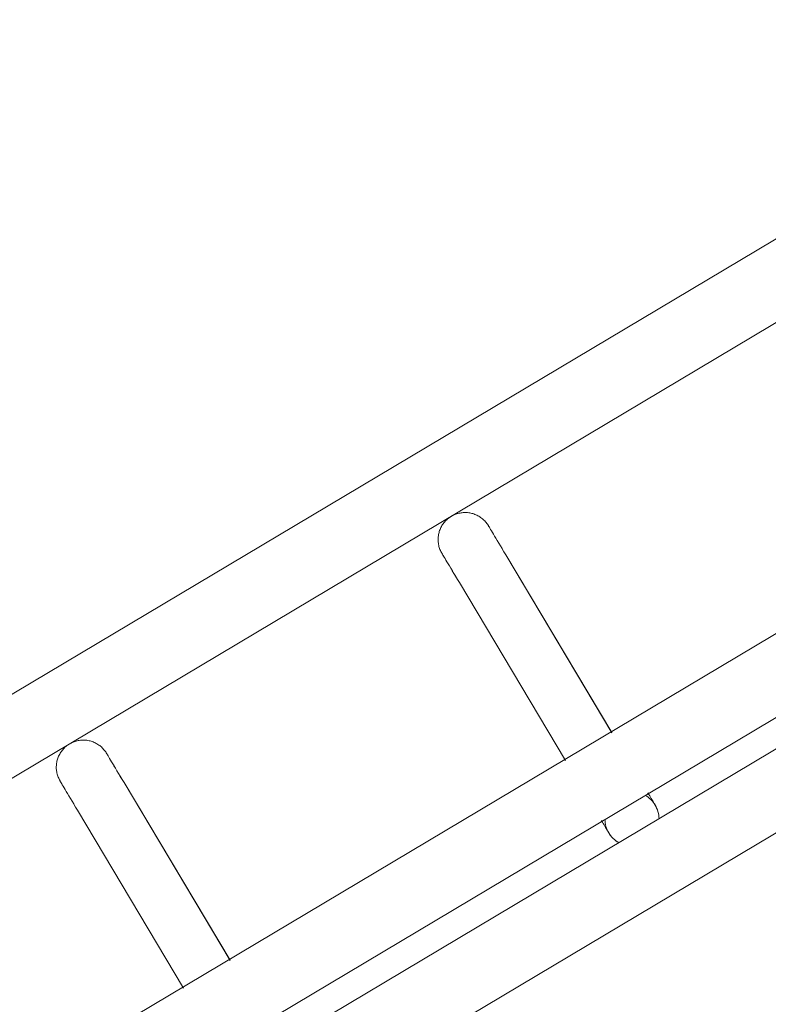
# Model space of a CAD drawing. Header units: metres. Extents: x 127444 to 127966, y 464485 to 464708.
# Tile 335 of 425: x 127925.9332 to 127926.0163, y 464651.1634 to 464651.2727. Entities that reach past the tile are written whole.
import ezdxf

# ---------------------------------------------------------------- set-up
doc = ezdxf.new("R2010")
doc.units = ezdxf.units.M
for name, color, linetype, lineweight in [('A-FLOR-HRAL', 11, 'Continuous', 9), ('B-WE-VH-VERHARDING_BETONSTRAATSTEEN-A-200', 8, 'Continuous', 9), ('S-BEAM', 12, 'Continuous', 9)]:
    doc.layers.add(name, color=color, linetype=linetype, lineweight=lineweight)

# ---------------------------------------------------------------- blocks, each defined once
blk = doc.blocks.new('34_22_B_BNP_Hekwerk_Integra_Schuin - Integra_Schuin_1000-4876941--2_00_00')
at = {"layer": 'A-FLOR-HRAL'}
for p, q in [((2736.98, 47.13), (-1956.09, 47.13)), ((-1956.09, 39.13), (2736.98, 39.13)), ((2736.97, 9.5), (-1956.09, 9.5)), ((-1956.09, 1.5), (2736.97, 1.5)), ((2736.97, -1.5), (-1956.09, -1.5)), ((-1956.09, -9.5), (2736.97, -9.5))]:
    blk.add_line(p, q, dxfattribs=at)
at = {"layer": 'S-BEAM'}
for p, q in [((2012.96, 32.34), (2012.96, 9.36)), ((2012.96, 32.34), (2012.96, 9.36)), ((2012.96, 32.34), (2012.96, 9.36)), ((2012.96, 32.34), (2012.96, 9.37)), ((2018.96, 9.36), (2018.96, 32.34)), ((2018.96, 9.36), (2018.96, 32.34)), ((2018.96, 9.36), (2018.96, 32.34)), ((2018.96, 9.37), (2018.96, 32.34)), ((2062.29, 32.34), (2062.29, 9.36)), ((2062.29, 32.34), (2062.29, 9.36)), ((2062.29, 32.34), (2062.29, 9.36)), ((2062.29, 32.34), (2062.29, 9.37)), ((2068.29, 9.36), (2068.29, 32.34)), ((2068.29, 9.36), (2068.29, 32.34)), ((2068.29, 9.36), (2068.29, 32.34)), ((2068.29, 9.37), (2068.29, 32.34))]:
    blk.add_line(p, q, dxfattribs=at)
at = {"layer": 'S-BEAM', "flags": 128}
for points in [[(2012.96, 36.13), (2012.97, 36.25), (2012.97, 36.36), (2012.99, 36.48), (2013, 36.6), (2013.02, 36.72), (2013.05, 36.84), (2013.08, 36.95), (2013.12, 37.07), (2013.16, 37.18), (2013.2, 37.29), (2013.25, 37.4), (2013.3, 37.51), (2013.36, 37.62), (2013.42, 37.72), (2013.49, 37.82), (2013.56, 37.92), (2013.63, 38.01), (2013.71, 38.1), (2013.79, 38.19), (2013.87, 38.28), (2013.96, 38.36), (2014.05, 38.44), (2014.15, 38.51), (2014.24, 38.58), (2014.34, 38.65), (2014.45, 38.71), (2014.55, 38.77), (2014.66, 38.83), (2014.77, 38.88), (2014.88, 38.92), (2014.99, 38.96), (2015.1, 39), (2015.22, 39.03), (2015.34, 39.06), (2015.45, 39.08), (2015.57, 39.1), (2015.69, 39.11), (2015.81, 39.12), (2015.93, 39.12), (2016.05, 39.12), (2016.17, 39.12), (2016.29, 39.11), (2016.41, 39.09), (2016.53, 39.07), (2016.65, 39.05), (2016.76, 39.02), (2016.88, 38.98), (2016.99, 38.94), (2017.1, 38.9), (2017.21, 38.85), (2017.32, 38.8), (2017.43, 38.74), (2017.53, 38.68), (2017.63, 38.62), (2017.73, 38.55), (2017.83, 38.48), (2017.92, 38.4), (2018.01, 38.32), (2018.09, 38.24), (2018.18, 38.15), (2018.26, 38.06), (2018.33, 37.97), (2018.4, 37.87), (2018.47, 37.77), (2018.53, 37.67), (2018.59, 37.57), (2018.65, 37.46), (2018.7, 37.35), (2018.75, 37.24), (2018.79, 37.13), (2018.83, 37.02), (2018.86, 36.9), (2018.89, 36.78), (2018.91, 36.67), (2018.93, 36.55), (2018.95, 36.43), (2018.96, 36.31), (2018.96, 36.19), (2018.96, 36.13)], [(2013, 36.6), (2013.02, 36.72), (2013.05, 36.84), (2013.08, 36.95), (2013.12, 37.07), (2013.16, 37.18), (2013.2, 37.29), (2013.25, 37.4), (2013.3, 37.51), (2013.36, 37.62), (2013.42, 37.72), (2013.49, 37.82), (2013.56, 37.92), (2013.63, 38.01), (2013.71, 38.1), (2013.79, 38.19), (2013.87, 38.28), (2013.96, 38.36), (2014.05, 38.44), (2014.15, 38.51), (2014.24, 38.58), (2014.34, 38.65), (2014.45, 38.71), (2014.55, 38.77), (2014.66, 38.83), (2014.77, 38.88), (2014.88, 38.92), (2014.99, 38.96), (2015.1, 39), (2015.22, 39.03), (2015.34, 39.06), (2015.45, 39.08), (2015.57, 39.1), (2015.69, 39.11), (2015.81, 39.12), (2015.93, 39.12), (2016.05, 39.12), (2016.17, 39.12), (2016.29, 39.11), (2016.41, 39.09), (2016.53, 39.07), (2016.65, 39.05), (2016.76, 39.02), (2016.88, 38.98), (2016.99, 38.94), (2017.1, 38.9), (2017.21, 38.85), (2017.32, 38.8), (2017.43, 38.74), (2017.53, 38.68), (2017.63, 38.62), (2017.73, 38.55), (2017.83, 38.48), (2017.92, 38.4), (2018.01, 38.32), (2018.09, 38.24), (2018.18, 38.15), (2018.26, 38.06), (2018.33, 37.97), (2018.4, 37.87), (2018.47, 37.77), (2018.53, 37.67), (2018.59, 37.57), (2018.65, 37.46), (2018.7, 37.35), (2018.75, 37.24), (2018.79, 37.13), (2018.83, 37.02), (2018.86, 36.9), (2018.89, 36.78), (2018.91, 36.67), (2018.93, 36.55), (2018.95, 36.43), (2018.96, 36.31), (2018.96, 36.19), (2018.96, 36.13)], [(2062.29, 36.13), (2062.29, 36.25), (2062.29, 36.36), (2062.31, 36.48), (2062.32, 36.6), (2062.35, 36.72), (2062.37, 36.84), (2062.4, 36.95), (2062.44, 37.07), (2062.48, 37.18), (2062.52, 37.29), (2062.57, 37.4), (2062.62, 37.51), (2062.68, 37.62), (2062.74, 37.72), (2062.81, 37.82), (2062.88, 37.92), (2062.95, 38.01), (2063.03, 38.1), (2063.11, 38.19), (2063.2, 38.28), (2063.28, 38.36), (2063.37, 38.44), (2063.47, 38.51), (2063.56, 38.58), (2063.66, 38.65), (2063.77, 38.71), (2063.87, 38.77), (2063.98, 38.83), (2064.09, 38.88), (2064.2, 38.92), (2064.31, 38.96), (2064.43, 39), (2064.54, 39.03), (2064.66, 39.06), (2064.78, 39.08), (2064.89, 39.1), (2065.01, 39.11), (2065.13, 39.12), (2065.25, 39.12), (2065.37, 39.12), (2065.49, 39.12), (2065.61, 39.11), (2065.73, 39.09), (2065.85, 39.07), (2065.97, 39.05), (2066.08, 39.02), (2066.2, 38.98), (2066.31, 38.94), (2066.42, 38.9), (2066.53, 38.85), (2066.64, 38.8), (2066.75, 38.74), (2066.85, 38.68), (2066.95, 38.62), (2067.05, 38.55), (2067.15, 38.48), (2067.24, 38.4), (2067.33, 38.32), (2067.41, 38.24), (2067.5, 38.15), (2067.58, 38.06), (2067.65, 37.97), (2067.72, 37.87), (2067.79, 37.77), (2067.86, 37.67), (2067.92, 37.57), (2067.97, 37.46), (2068.02, 37.35), (2068.07, 37.24), (2068.11, 37.13), (2068.15, 37.02), (2068.18, 36.9), (2068.21, 36.78), (2068.24, 36.67), (2068.26, 36.55), (2068.27, 36.43), (2068.28, 36.31), (2068.28, 36.19), (2068.29, 36.13)], [(2062.32, 36.6), (2062.35, 36.72), (2062.37, 36.84), (2062.4, 36.95), (2062.44, 37.07), (2062.48, 37.18), (2062.52, 37.29), (2062.57, 37.4), (2062.62, 37.51), (2062.68, 37.62), (2062.74, 37.72), (2062.81, 37.82), (2062.88, 37.92), (2062.95, 38.01), (2063.03, 38.1), (2063.11, 38.19), (2063.2, 38.28), (2063.28, 38.36), (2063.37, 38.44), (2063.47, 38.51), (2063.56, 38.58), (2063.66, 38.65), (2063.77, 38.71), (2063.87, 38.77), (2063.98, 38.83), (2064.09, 38.88), (2064.2, 38.92), (2064.31, 38.96), (2064.43, 39), (2064.54, 39.03), (2064.66, 39.06), (2064.78, 39.08), (2064.89, 39.1), (2065.01, 39.11), (2065.13, 39.12), (2065.25, 39.12), (2065.37, 39.12), (2065.49, 39.12), (2065.61, 39.11), (2065.73, 39.09), (2065.85, 39.07), (2065.97, 39.05), (2066.08, 39.02), (2066.2, 38.98), (2066.31, 38.94), (2066.42, 38.9), (2066.53, 38.85), (2066.64, 38.8), (2066.75, 38.74), (2066.85, 38.68), (2066.95, 38.62), (2067.05, 38.55), (2067.15, 38.48), (2067.24, 38.4), (2067.33, 38.32), (2067.41, 38.24), (2067.5, 38.15), (2067.58, 38.06), (2067.65, 37.97), (2067.72, 37.87), (2067.79, 37.77), (2067.86, 37.67), (2067.92, 37.57), (2067.97, 37.46), (2068.02, 37.35), (2068.07, 37.24), (2068.11, 37.13), (2068.15, 37.02), (2068.18, 36.9), (2068.21, 36.78), (2068.24, 36.67), (2068.26, 36.55), (2068.27, 36.43), (2068.28, 36.31), (2068.28, 36.19), (2068.29, 36.13)], [(2012.96, 32.34), (2012.96, 32.75), (2012.96, 33.15), (2012.96, 33.52), (2012.96, 33.87), (2012.96, 34.2), (2012.96, 34.5), (2012.96, 34.78), (2012.96, 35.03), (2012.96, 35.26), (2012.96, 35.46), (2012.96, 35.64), (2012.96, 35.78), (2012.96, 35.91), (2012.96, 36), (2012.96, 36.07), (2012.96, 36.11), (2012.96, 36.13)], [(2012.96, 36.13), (2012.96, 36.11), (2012.96, 36.07), (2012.96, 36), (2012.96, 35.91), (2012.96, 35.79), (2012.96, 35.64), (2012.96, 35.46), (2012.96, 35.26), (2012.96, 35.04), (2012.96, 34.78), (2012.96, 34.51), (2012.96, 34.2), (2012.96, 33.88), (2012.96, 33.53), (2012.96, 33.16), (2012.96, 32.76), (2012.96, 32.34), (2012.96, 32.34)], [(2018.96, 32.34), (2018.96, 32.75), (2018.96, 33.15), (2018.96, 33.52), (2018.96, 33.87), (2018.96, 34.2), (2018.96, 34.5), (2018.96, 34.78), (2018.96, 35.03), (2018.96, 35.26), (2018.96, 35.46), (2018.96, 35.64), (2018.96, 35.78), (2018.96, 35.91), (2018.96, 36), (2018.96, 36.07), (2018.96, 36.11), (2018.96, 36.13)], [(2018.96, 36.13), (2018.96, 36.11), (2018.96, 36.07), (2018.96, 36), (2018.96, 35.91), (2018.96, 35.79), (2018.96, 35.64), (2018.96, 35.46), (2018.96, 35.26), (2018.96, 35.04), (2018.96, 34.78), (2018.96, 34.51), (2018.96, 34.2), (2018.96, 33.88), (2018.96, 33.53), (2018.96, 33.16), (2018.96, 32.76), (2018.96, 32.34), (2018.96, 32.34)], [(2018.96, 33.52), (2018.96, 33.87), (2018.96, 34.2), (2018.96, 34.5), (2018.96, 34.78), (2018.96, 35.03), (2018.96, 35.26), (2018.96, 35.46), (2018.96, 35.64), (2018.96, 35.78), (2018.96, 35.91), (2018.96, 36), (2018.96, 36.07), (2018.96, 36.11), (2018.96, 36.13)], [(2018.96, 36.13), (2018.96, 36.11), (2018.96, 36.07), (2018.96, 36), (2018.96, 35.91), (2018.96, 35.79), (2018.96, 35.64), (2018.96, 35.46), (2018.96, 35.26), (2018.96, 35.04), (2018.96, 34.78), (2018.96, 34.51), (2018.96, 34.2), (2018.96, 33.88), (2018.96, 33.53)], [(2062.29, 32.34), (2062.29, 32.75), (2062.29, 33.15), (2062.29, 33.52), (2062.29, 33.87), (2062.29, 34.2), (2062.29, 34.5), (2062.29, 34.78), (2062.29, 35.03), (2062.29, 35.26), (2062.29, 35.46), (2062.29, 35.64), (2062.29, 35.78), (2062.29, 35.91), (2062.29, 36), (2062.29, 36.07), (2062.29, 36.11), (2062.29, 36.13)], [(2062.29, 36.13), (2062.29, 36.11), (2062.29, 36.07), (2062.29, 36), (2062.29, 35.91), (2062.29, 35.79), (2062.29, 35.64), (2062.29, 35.46), (2062.29, 35.26), (2062.29, 35.04), (2062.29, 34.78), (2062.29, 34.51), (2062.29, 34.2), (2062.29, 33.88), (2062.29, 33.53), (2062.29, 33.16), (2062.29, 32.76), (2062.29, 32.34), (2062.29, 32.34)], [(2068.29, 32.34), (2068.29, 32.75), (2068.29, 33.15), (2068.29, 33.52), (2068.29, 33.87), (2068.29, 34.2), (2068.29, 34.5), (2068.29, 34.78), (2068.29, 35.03), (2068.29, 35.26), (2068.29, 35.46), (2068.29, 35.64), (2068.29, 35.78), (2068.29, 35.91), (2068.29, 36), (2068.29, 36.07), (2068.29, 36.11), (2068.29, 36.13)], [(2068.29, 36.13), (2068.29, 36.11), (2068.29, 36.07), (2068.29, 36), (2068.29, 35.91), (2068.29, 35.79), (2068.29, 35.64), (2068.29, 35.46), (2068.29, 35.26), (2068.29, 35.04), (2068.29, 34.78), (2068.29, 34.51), (2068.29, 34.2), (2068.29, 33.88), (2068.29, 33.53), (2068.29, 33.16), (2068.29, 32.76), (2068.29, 32.34), (2068.29, 32.34)], [(2068.29, 33.52), (2068.29, 33.87), (2068.29, 34.2), (2068.29, 34.5), (2068.29, 34.78), (2068.29, 35.03), (2068.29, 35.26), (2068.29, 35.46), (2068.29, 35.64), (2068.29, 35.78), (2068.29, 35.91), (2068.29, 36), (2068.29, 36.07), (2068.29, 36.11), (2068.29, 36.13)], [(2068.29, 36.13), (2068.29, 36.11), (2068.29, 36.07), (2068.29, 36), (2068.29, 35.91), (2068.29, 35.79), (2068.29, 35.64), (2068.29, 35.46), (2068.29, 35.26), (2068.29, 35.04), (2068.29, 34.78), (2068.29, 34.51), (2068.29, 34.2), (2068.29, 33.88), (2068.29, 33.53)], [(2012.96, 32.34), (2012.96, 32.75), (2012.96, 33.15), (2012.96, 33.52), (2012.96, 33.87), (2012.96, 34.2)], [(2012.96, 34.2), (2012.96, 33.88), (2012.96, 33.53), (2012.96, 33.16), (2012.96, 32.76), (2012.96, 32.34), (2012.96, 32.34)], [(2062.29, 32.34), (2062.29, 32.75), (2062.29, 33.15), (2062.29, 33.52), (2062.29, 33.87), (2062.29, 34.2)], [(2062.29, 34.2), (2062.29, 33.88), (2062.29, 33.53), (2062.29, 33.16), (2062.29, 32.76), (2062.29, 32.34), (2062.29, 32.34)], [(2062.29, 1.58), (2062.29, 1.38), (2062.29, 1.19), (2062.29, 1.02), (2062.29, 0.86), (2062.29, 0.71), (2062.29, 0.58), (2062.29, 0.46), (2062.29, 0.35), (2062.29, 0.26), (2062.29, 0.18), (2062.29, 0.12), (2062.29, 0.07), (2062.29, 0.03), (2062.29, 0.01), (2062.29, 0)], [(2062.29, 1.58), (2062.29, 1.38), (2062.29, 1.19), (2062.29, 1.02), (2062.29, 0.86), (2062.29, 0.71), (2062.29, 0.58), (2062.29, 0.46), (2062.29, 0.35), (2062.29, 0.26), (2062.29, 0.18), (2062.29, 0.12), (2062.29, 0.07), (2062.29, 0.03), (2062.29, 0.01), (2062.29, 0)], [(2062.29, 0), (2062.29, 0.01), (2062.29, 0.03), (2062.29, 0.06), (2062.29, 0.11), (2062.29, 0.18), (2062.29, 0.26), (2062.29, 0.35), (2062.29, 0.46), (2062.29, 0.58), (2062.29, 0.71), (2062.29, 0.86), (2062.29, 1.02), (2062.29, 1.19), (2062.29, 1.37), (2062.29, 1.57)], [(2062.29, 0), (2062.29, 0.01), (2062.29, 0.03), (2062.29, 0.06), (2062.29, 0.11), (2062.29, 0.18), (2062.29, 0.26), (2062.29, 0.35), (2062.29, 0.46), (2062.29, 0.58), (2062.29, 0.71), (2062.29, 0.86), (2062.29, 1.02), (2062.29, 1.19), (2062.29, 1.37), (2062.29, 1.57)], [(2068.29, 1.58), (2068.29, 1.38), (2068.29, 1.19), (2068.29, 1.02), (2068.29, 0.86), (2068.29, 0.71), (2068.29, 0.58), (2068.29, 0.46), (2068.29, 0.35), (2068.29, 0.26), (2068.29, 0.18), (2068.29, 0.12), (2068.29, 0.07), (2068.29, 0.03), (2068.29, 0.01), (2068.29, 0)], [(2068.29, 1.58), (2068.29, 1.38), (2068.29, 1.19), (2068.29, 1.02), (2068.29, 0.86), (2068.29, 0.71), (2068.29, 0.58), (2068.29, 0.46), (2068.29, 0.35), (2068.29, 0.26), (2068.29, 0.18), (2068.29, 0.12), (2068.29, 0.07), (2068.29, 0.03), (2068.29, 0.01), (2068.29, 0)], [(2068.29, 0), (2068.29, 0.01), (2068.29, 0.03), (2068.29, 0.06), (2068.29, 0.11), (2068.29, 0.18), (2068.29, 0.26), (2068.29, 0.35), (2068.29, 0.46), (2068.29, 0.58), (2068.29, 0.71), (2068.29, 0.86), (2068.29, 1.02), (2068.29, 1.19), (2068.29, 1.37), (2068.29, 1.57)], [(2068.29, 0), (2068.29, 0.01), (2068.29, 0.03), (2068.29, 0.06), (2068.29, 0.11), (2068.29, 0.18), (2068.29, 0.26), (2068.29, 0.35), (2068.29, 0.46), (2068.29, 0.58), (2068.29, 0.71), (2068.29, 0.86), (2068.29, 1.02), (2068.29, 1.19), (2068.29, 1.37), (2068.29, 1.57)], [(2062.33, -0.54), (2062.32, -0.42), (2062.3, -0.3), (2062.29, -0.18), (2062.29, -0.06), (2062.29, 0)], [(2062.33, -0.54), (2062.32, -0.42), (2062.3, -0.3), (2062.29, -0.18), (2062.29, -0.06), (2062.29, 0)], [(2068.29, 0), (2068.28, -0.12), (2068.28, -0.24), (2068.26, -0.36), (2068.25, -0.48), (2068.23, -0.6)], [(2068.29, 0), (2068.28, -0.12), (2068.28, -0.24), (2068.26, -0.36), (2068.25, -0.48), (2068.23, -0.6)], [(2062.71, -1.55), (2062.65, -1.44), (2062.6, -1.34), (2062.55, -1.23)], [(2062.71, -1.55), (2062.65, -1.44), (2062.6, -1.34), (2062.55, -1.23)]]:
    blk.add_lwpolyline(points, dxfattribs=at)
at = {"layer": 'S-BEAM'}
for start, end in [(150, 180), (0, 30), (165, 180), (180, 210), (180, 195), (330, 0), (0, 15), (345, 0)]:
    blk.add_arc((2065.29, 0), 3, start, end, dxfattribs=at)

msp = doc.modelspace()

# ---------------------------------------------------------------- hatches: boundary and pattern name
at = {"layer": 'B-WE-VH-VERHARDING_BETONSTRAATSTEEN-A-200'}
h = msp.add_hatch(dxfattribs=at)
h.set_pattern_fill('AVH-BSS_KEIFORMAAT_ELLEBOOG-SO', color=256, angle=1, pattern_type=2)
h.set_pattern_definition([(31.81611, (127908.58607, 464613.06392), (0.03386772, 0.14457862), [0.315, -0.105]), (301.81611, (127908.47536, 464613.24236), (0.03386772, 0.14457862), [0.315, -0.105])])
h.paths.add_polyline_path([(127940.57923, 464651.66311), (127937.65926, 464649.92134), (127938.01786, 464649.32017), (127940.93783, 464651.06194)], flags=16)
h.paths.add_polyline_path([(127944.2228, 464653.02142), (127943.8642, 464653.62259), (127940.94423, 464651.88083), (127941.30283, 464651.27966)], flags=16)
edge = h.paths.add_edge_path(flags=16)
edge.add_arc((127917.88105, 464700.47107), 0.4, 30.8149, 210.8149)
edge.add_line((127917.53752, 464700.26616), (127921.37951, 464693.82496))
edge.add_arc((127921.72304, 464694.02987), 0.4, 210.8149, 390.8149)
edge.add_line((127922.06657, 464694.23477), (127918.22458, 464700.67597))
edge = h.paths.add_edge_path()
edge.add_line((127929.24995, 464697.53579), (127928.80329, 464697.26935))
edge.add_line((127928.80329, 464697.26935), (127928.62665, 464697.56548))
edge.add_line((127928.62665, 464697.56548), (127924.41416, 464695.05272))
edge.add_line((127924.41416, 464695.05272), (127919.91876, 464702.589))
edge.add_arc((127922.49521, 464704.12585), 3, 146.6578, 210.81611, ccw=False)
edge.add_line((127919.989, 464705.77476), (127913.63025, 464701.98178))
edge.add_arc((127913.33915, 464701.57526), 0.5, 30.8162, 54.3942, ccw=False)
edge.add_line((127913.76856, 464701.8314), (127919.60859, 464692.04091))
edge.add_arc((127919.17411, 464691.7839), 0.50481, -52.9525, 30.6058, ccw=False)
edge.add_line((127919.47824, 464691.381), (127915.65218, 464689.09885))
edge.add_line((127915.65218, 464689.09885), (127916.2004, 464688.17979))
edge.add_line((127916.2004, 464688.17979), (127915.59923, 464687.82119))
edge.add_line((127915.59923, 464687.82119), (127915.05101, 464688.74026))
edge.add_line((127915.05101, 464688.74026), (127913.20424, 464687.63872))
edge.add_line((127913.20424, 464687.63872), (127914.89256, 464684.76207))
edge.add_line((127914.89256, 464684.76207), (127915.59184, 464684.79392))
edge.add_line((127915.59184, 464684.79392), (127915.63332, 464683.88302))
edge.add_line((127915.63332, 464683.88302), (127917.341, 464684.90122))
edge.add_line((127917.341, 464684.90122), (127916.77749, 464685.84591))
edge.add_line((127916.77749, 464685.84591), (127917.37866, 464686.20451))
edge.add_line((127917.37866, 464686.20451), (127918.50568, 464684.31512))
edge.add_line((127918.50568, 464684.31512), (127917.90451, 464683.95652))
edge.add_line((127917.90451, 464683.95652), (127919.08277, 464681.98124))
edge.add_line((127919.08277, 464681.98124), (127919.68394, 464682.33984))
edge.add_line((127919.68394, 464682.33984), (127921.4257, 464679.41987))
edge.add_line((127921.4257, 464679.41987), (127920.82453, 464679.06127))
edge.add_line((127920.82453, 464679.06127), (127922.00279, 464677.08599))
edge.add_line((127922.00279, 464677.08599), (127922.60396, 464677.44459))
edge.add_line((127922.60396, 464677.44459), (127923.73098, 464675.5552))
edge.add_line((127923.73098, 464675.5552), (127923.12981, 464675.1966))
edge.add_line((127923.12981, 464675.1966), (127924.61544, 464672.70603))
edge.add_line((127924.61544, 464672.70603), (127925.21661, 464673.06463))
edge.add_line((127925.21661, 464673.06463), (127926.34363, 464671.17523))
edge.add_line((127926.34363, 464671.17523), (127927.82926, 464668.68467))
edge.add_line((127927.82926, 464668.68467), (127928.95628, 464666.79527))
edge.add_line((127928.95628, 464666.79527), (127930.44191, 464664.30471))
edge.add_line((127930.44191, 464664.30471), (127931.56893, 464662.41531))
edge.add_line((127931.56893, 464662.41531), (127930.96776, 464662.05671))
edge.add_line((127930.96776, 464662.05671), (127932.45339, 464659.56615))
edge.add_line((127932.45339, 464659.56615), (127933.05456, 464659.92475))
edge.add_line((127933.05456, 464659.92475), (127934.18159, 464658.03535))
edge.add_line((127934.18159, 464658.03535), (127933.58041, 464657.67675))
edge.add_line((127933.58041, 464657.67675), (127933.90059, 464657.13999))
edge.add_line((127933.90059, 464657.13999), (127935.47222, 464658.07747))
edge.add_line((127935.47222, 464658.07747), (127936.59925, 464656.18808))
edge.add_line((127936.59925, 464656.18808), (127934.70986, 464655.06105))
edge.add_line((127934.70986, 464655.06105), (127933.96704, 464656.30634))
edge.add_line((127933.96704, 464656.30634), (127931.26177, 464654.69264))
edge.add_line((127931.26177, 464654.69264), (127931.62037, 464654.09147))
edge.add_line((127931.62037, 464654.09147), (127931.0192, 464653.73287))
edge.add_line((127931.0192, 464653.73287), (127930.66068, 464654.33409))
edge.add_line((127930.66068, 464654.33409), (127926.95213, 464652.12194))
edge.add_line((127926.95213, 464652.12194), (127930.18506, 464645.46298))
edge.add_line((127930.18506, 464645.46298), (127936.19927, 464649.05046))
edge.add_line((127936.19927, 464649.05046), (127936.55787, 464648.44929))
edge.add_line((127936.55787, 464648.44929), (127921.0133, 464639.17694))
edge.add_line((127921.0133, 464639.17694), (127920.84681, 464639.45605))
edge.add_line((127920.84681, 464639.45605), (127918.35625, 464637.97043))
edge.add_line((127918.35625, 464637.97043), (127918.90695, 464637.0472))
edge.add_line((127918.90695, 464637.0472), (127917.01756, 464635.92018))
edge.add_line((127917.01756, 464635.92018), (127916.46685, 464636.8434))
edge.add_line((127916.46685, 464636.8434), (127913.97628, 464635.35778))
edge.add_line((127913.97628, 464635.35778), (127914.14278, 464635.07866))
edge.add_line((127914.14278, 464635.07866), (127912.25338, 464633.95164))
edge.add_line((127912.25338, 464633.95164), (127915.11458, 464629.155))
edge.add_line((127915.11458, 464629.155), (127902.72187, 464621.76273))
edge.add_line((127902.72187, 464621.76273), (127903.5901, 464620.30719))
edge.add_line((127903.5901, 464620.30719), (127904.08821, 464620.60432))
edge.add_line((127904.08821, 464620.60432), (127904.44681, 464620.00315))
edge.add_line((127904.44681, 464620.00315), (127903.9487, 464619.70602))
edge.add_line((127903.9487, 464619.70602), (127905.69046, 464616.78605))
edge.add_line((127905.69046, 464616.78605), (127906.18858, 464617.08317))
edge.add_line((127906.18858, 464617.08317), (127906.54718, 464616.482))
edge.add_line((127906.54718, 464616.482), (127906.04906, 464616.18488))
edge.add_line((127906.04906, 464616.18488), (127907.79083, 464613.2649))
edge.add_line((127907.79083, 464613.2649), (127908.28894, 464613.56203))
edge.add_line((127908.28894, 464613.56203), (127908.58607, 464613.06392))
edge.add_line((127908.58607, 464613.06392), (127911.67781, 464614.90814))
edge.add_line((127911.67781, 464614.90814), (127911.38068, 464615.40625))
edge.add_line((127911.38068, 464615.40625), (127922.07294, 464621.78419))
edge.add_line((127922.07294, 464621.78419), (127922.37006, 464621.28608))
edge.add_line((127922.37006, 464621.28608), (127924.86063, 464622.7717))
edge.add_line((127924.86063, 464622.7717), (127924.5635, 464623.26982))
edge.add_line((127924.5635, 464623.26982), (127926.4529, 464624.39684))
edge.add_line((127926.4529, 464624.39684), (127926.75002, 464623.89873))
edge.add_line((127926.75002, 464623.89873), (127929.24059, 464625.38436))
edge.add_line((127929.24059, 464625.38436), (127928.94347, 464625.88247))
edge.add_line((127928.94347, 464625.88247), (127930.83286, 464627.00949))
edge.add_line((127930.83286, 464627.00949), (127931.12999, 464626.51138))
edge.add_line((127931.12999, 464626.51138), (127933.62055, 464627.99701))
edge.add_line((127933.62055, 464627.99701), (127933.32343, 464628.49512))
edge.add_line((127933.32343, 464628.49512), (127935.21282, 464629.62214))
edge.add_line((127935.21282, 464629.62214), (127935.50995, 464629.12403))
edge.add_line((127935.50995, 464629.12403), (127938.00051, 464630.60966))
edge.add_line((127938.00051, 464630.60966), (127937.96978, 464630.66119))
edge.add_line((127937.96978, 464630.66119), (127938.61389, 464631.0454))
edge.add_line((127938.61389, 464631.0454), (127938.3475, 464631.49198))
edge.add_line((127938.3475, 464631.49198), (127938.94867, 464631.85058))
edge.add_line((127938.94867, 464631.85058), (127939.21506, 464631.404))
edge.add_line((127939.21506, 464631.404), (127942.99385, 464633.65805))
edge.add_line((127942.99385, 464633.65805), (127942.72746, 464634.10463))
edge.add_line((127942.72746, 464634.10463), (127943.32863, 464634.46323))
edge.add_line((127943.32863, 464634.46323), (127943.59502, 464634.01665))
edge.add_line((127943.59502, 464634.01665), (127947.37381, 464636.2707))
edge.add_line((127947.37381, 464636.2707), (127947.10742, 464636.71728))
edge.add_line((127947.10742, 464636.71728), (127947.70859, 464637.07588))
edge.add_line((127947.70859, 464637.07588), (127947.97498, 464636.6293))
edge.add_line((127947.97498, 464636.6293), (127951.75377, 464638.88335))
edge.add_line((127951.75377, 464638.88335), (127951.48738, 464639.32993))
edge.add_line((127951.48738, 464639.32993), (127952.08855, 464639.68853))
edge.add_line((127952.08855, 464639.68853), (127952.35494, 464639.24195))
edge.add_line((127952.35494, 464639.24195), (127956.13373, 464641.496))
edge.add_line((127956.13373, 464641.496), (127955.86734, 464641.94258))
edge.add_line((127955.86734, 464641.94258), (127956.46851, 464642.30118))
edge.add_line((127956.46851, 464642.30118), (127956.7349, 464641.8546))
edge.add_line((127956.7349, 464641.8546), (127960.51369, 464644.10865))
edge.add_line((127960.51369, 464644.10865), (127960.2473, 464644.55523))
edge.add_line((127960.2473, 464644.55523), (127960.69389, 464644.82162))
edge.add_line((127960.69389, 464644.82162), (127959.27999, 464647.19196))
edge.add_line((127959.27999, 464647.19196), (127958.8334, 464646.92557))
edge.add_line((127958.8334, 464646.92557), (127958.47477, 464647.52678))
edge.add_line((127958.47477, 464647.52678), (127958.92142, 464647.79309))
edge.add_line((127958.92142, 464647.79309), (127958.87527, 464647.87041))
edge.add_line((127958.87527, 464647.87041), (127958.83663, 464647.84737))
edge.add_line((127958.83663, 464647.84737), (127958.29873, 464648.74912))
edge.add_line((127958.29873, 464648.74912), (127958.3374, 464648.77219))
edge.add_line((127958.3374, 464648.77219), (127958.29125, 464648.84946))
edge.add_line((127958.29125, 464648.84946), (127957.84469, 464648.58308))
edge.add_line((127957.84469, 464648.58308), (127957.48609, 464649.18425))
edge.add_line((127957.48609, 464649.18425), (127957.93268, 464649.45064))
edge.add_line((127957.93268, 464649.45064), (127955.52494, 464653.48708))
edge.add_line((127955.52494, 464653.48708), (127955.07836, 464653.22069))
edge.add_line((127955.07836, 464653.22069), (127954.71976, 464653.82186))
edge.add_line((127954.71976, 464653.82186), (127955.16635, 464654.08825))
edge.add_line((127955.16635, 464654.08825), (127952.76374, 464658.1161))
edge.add_line((127952.76374, 464658.1161), (127952.31714, 464657.8497))
edge.add_line((127952.31714, 464657.8497), (127951.95854, 464658.45088))
edge.add_line((127951.95854, 464658.45088), (127952.40514, 464658.71727))
edge.add_line((127952.40514, 464658.71727), (127950.1511, 464662.49607))
edge.add_line((127950.1511, 464662.49607), (127949.70449, 464662.22967))
edge.add_line((127949.70449, 464662.22967), (127949.34589, 464662.83084))
edge.add_line((127949.34589, 464662.83084), (127949.79248, 464663.09722))
edge.add_line((127949.79248, 464663.09722), (127947.53848, 464666.87604))
edge.add_line((127947.53848, 464666.87604), (127947.09184, 464666.60963))
edge.add_line((127947.09184, 464666.60963), (127946.73324, 464667.2108))
edge.add_line((127946.73324, 464667.2108), (127947.17983, 464667.47719))
edge.add_line((127947.17983, 464667.47719), (127944.92584, 464671.25601))
edge.add_line((127944.92584, 464671.25601), (127944.47919, 464670.98959))
edge.add_line((127944.47919, 464670.98959), (127944.12059, 464671.59076))
edge.add_line((127944.12059, 464671.59076), (127944.56722, 464671.85717))
edge.add_line((127944.56722, 464671.85717), (127942.31317, 464675.63596))
edge.add_line((127942.31317, 464675.63596), (127941.86654, 464675.36955))
edge.add_line((127941.86654, 464675.36955), (127941.50794, 464675.97072))
edge.add_line((127941.50794, 464675.97072), (127941.9546, 464676.23715))
edge.add_line((127941.9546, 464676.23715), (127939.7005, 464680.01591))
edge.add_line((127939.7005, 464680.01591), (127939.25413, 464679.74965))
edge.add_line((127939.25413, 464679.74965), (127938.89514, 464680.35059))
edge.add_line((127938.89514, 464680.35059), (127939.34202, 464680.61716))
edge.add_line((127939.34202, 464680.61716), (127937.08788, 464684.39589))
edge.add_line((127937.08788, 464684.39589), (127936.64124, 464684.12947))
edge.add_line((127936.64124, 464684.12947), (127936.28264, 464684.73064))
edge.add_line((127936.28264, 464684.73064), (127936.7293, 464684.99708))
edge.add_line((127936.7293, 464684.99708), (127934.47522, 464688.77585))
edge.add_line((127934.47522, 464688.77585), (127934.02859, 464688.50943))
edge.add_line((127934.02859, 464688.50943), (127933.66999, 464689.1106))
edge.add_line((127933.66999, 464689.1106), (127934.11664, 464689.37703))
edge.add_line((127934.11664, 464689.37703), (127931.8626, 464693.15582))
edge.add_line((127931.8626, 464693.15582), (127931.41594, 464692.88939))
edge.add_line((127931.41594, 464692.88939), (127931.05734, 464693.49056))
edge.add_line((127931.05734, 464693.49056), (127931.504, 464693.75699))
edge.add_line((127931.504, 464693.75699), (127929.24995, 464697.53579))
h.paths.add_polyline_path([(127958.14957, 464648.76494), (127958.25263, 464648.82642), (127958.88274, 464647.77007), (127958.77968, 464647.7086)], flags=17)
h = msp.add_hatch(dxfattribs=at)
h.set_pattern_fill('AVH-BSS_KEIFORMAAT_ELLEBOOG-SO', color=256, angle=1, pattern_type=2)
h.set_pattern_definition([(1, (2e-09, 52.72539), (0.103151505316, 0.106816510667), [0.315, -0.105]), (271, (-0.00367, 52.93536), (0.103151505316, 0.106816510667), [0.315, -0.105])])
h.paths.add_polyline_path([(127936.64375, 464648.50051), (127936.28515, 464649.10169), (127925.97936, 464642.95427), (127922.55986, 464648.68687), (127922.86045, 464648.86617), (127922.50185, 464649.46734), (127917.3531, 464646.39611), (127917.30336, 464647.21519), (127916.60409, 464647.18334), (127916.70418, 464644.98562), (127917.40346, 464645.01746), (127917.37714, 464645.59537), (127918.05108, 464645.99738), (127921.47058, 464640.26478), (127920.6547, 464639.77811), (127921.0133, 464639.17694)], flags=17)
h.paths.add_polyline_path([(127906.47784, 464630.50653), (127906.11925, 464631.1077), (127904.22985, 464629.98067), (127904.58845, 464629.3795)], flags=16)
h.paths.add_polyline_path([(127914.14278, 464635.07866), (127913.78418, 464635.67983), (127911.89478, 464634.55281), (127912.25338, 464633.95164)], flags=17)
h.paths.add_polyline_path([(127936.64375, 464648.50051), (127936.28515, 464649.10169), (127925.97936, 464642.95427), (127922.55986, 464648.68687), (127922.86045, 464648.86617), (127922.50185, 464649.46734), (127917.3531, 464646.39611), (127917.30336, 464647.21519), (127916.60409, 464647.18334), (127916.70418, 464644.98562), (127917.40346, 464645.01746), (127917.37714, 464645.59537), (127918.05108, 464645.99738), (127921.47058, 464640.26478), (127920.6547, 464639.77811), (127921.0133, 464639.17694)], flags=17)
edge = h.paths.add_edge_path(flags=16)
edge.add_arc((127906.61302, 464696.42456), 0.40001, 2.991, 182.2395)
edge.add_line((127906.21332, 464696.40893), (127906.72019, 464685.30208))
edge.add_arc((127907.11886, 464685.34036), 0.4005, 185.4842, 359.7384)
edge.add_line((127907.51936, 464685.33853), (127907.01249, 464696.44544))
edge = h.paths.add_edge_path()
edge.add_line((127915.6825, 464667.41804), (127916.38177, 464667.44989))
edge.add_line((127916.38177, 464667.44989), (127916.21855, 464671.03351))
edge.add_line((127916.21855, 464671.03351), (127915.51928, 464671.00166))
edge.add_line((127915.51928, 464671.00166), (127915.41918, 464673.19938))
edge.add_line((127915.41918, 464673.19938), (127916.11846, 464673.23123))
edge.add_line((127916.11846, 464673.23123), (127915.98254, 464676.21547))
edge.add_line((127915.98254, 464676.21547), (127915.28327, 464676.18363))
edge.add_line((127915.28327, 464676.18363), (127915.12857, 464679.58011))
edge.add_line((127915.12857, 464679.58011), (127915.82785, 464679.61195))
edge.add_line((127915.82785, 464679.61195), (127915.69193, 464682.5962))
edge.add_line((127915.69193, 464682.5962), (127914.99266, 464682.56435))
edge.add_line((127914.99266, 464682.56435), (127914.89029, 464684.81202))
edge.add_line((127914.89029, 464684.81202), (127913.20424, 464687.63872))
edge.add_line((127913.20424, 464687.63872), (127910.65997, 464686.12114))
edge.add_arc((127910.40161, 464686.54922), 0.50001, 182.6082, 301.1127, ccw=False)
edge.add_line((127909.90212, 464686.52647), (127909.31543, 464699.40799))
edge.add_line((127909.31543, 464699.40799), (127903.79014, 464696.11216))
edge.add_line((127903.79014, 464696.11216), (127904.50289, 464680.46465))
edge.add_line((127904.50289, 464680.46465), (127899.60241, 464680.24141))
edge.add_line((127899.60241, 464680.24141), (127899.92236, 464673.19029))
edge.add_line((127899.92236, 464673.19029), (127899.34297, 464673.1639))
edge.add_line((127899.34297, 464673.1639), (127899.50737, 464669.58033))
edge.add_line((127899.50737, 464669.58033), (127900.08677, 464669.60672))
edge.add_line((127900.08677, 464669.60672), (127900.18686, 464667.409))
edge.add_line((127900.18686, 464667.409), (127899.60746, 464667.38261))
edge.add_line((127899.60746, 464667.38261), (127899.77068, 464663.79899))
edge.add_line((127899.77068, 464663.79899), (127900.35008, 464663.82538))
edge.add_line((127900.35008, 464663.82538), (127900.45017, 464661.62766))
edge.add_line((127900.45017, 464661.62766), (127899.87077, 464661.60127))
edge.add_line((127899.87077, 464661.60127), (127900.03861, 464658.01786))
edge.add_line((127900.03861, 464658.01786), (127900.61801, 464658.04425))
edge.add_line((127900.61801, 464658.04425), (127900.71348, 464655.84631))
edge.add_line((127900.71348, 464655.84631), (127900.13408, 464655.81992))
edge.add_line((127900.13408, 464655.81992), (127900.2973, 464652.2363))
edge.add_line((127900.2973, 464652.2363), (127900.8767, 464652.26269))
edge.add_line((127900.8767, 464652.26269), (127900.9768, 464650.06497))
edge.add_line((127900.9768, 464650.06497), (127900.3974, 464650.03858))
edge.add_line((127900.3974, 464650.03858), (127900.56061, 464646.45496))
edge.add_line((127900.56061, 464646.45496), (127901.14001, 464646.48135))
edge.add_line((127901.14001, 464646.48135), (127901.76673, 464632.72094))
edge.add_line((127901.76673, 464632.72094), (127901.18733, 464632.69455))
edge.add_line((127901.18733, 464632.69455), (127901.35055, 464629.11093))
edge.add_line((127901.35055, 464629.11093), (127901.92995, 464629.13732))
edge.add_line((127901.92995, 464629.13732), (127902.03004, 464626.9396))
edge.add_line((127902.03004, 464626.9396), (127901.45064, 464626.91321))
edge.add_line((127901.45064, 464626.91321), (127901.58097, 464624.05164))
edge.add_line((127901.58097, 464624.05164), (127902.16037, 464624.07803))
edge.add_line((127902.16037, 464624.07803), (127902.19222, 464623.37876))
edge.add_line((127902.19222, 464623.37876), (127901.7694, 464623.3595))
edge.add_line((127901.7694, 464623.3595), (127902.72187, 464621.76273))
edge.add_line((127902.72187, 464621.76273), (127915.11458, 464629.155))
edge.add_line((127915.11458, 464629.155), (127912.25338, 464633.95164))
edge.add_line((127912.25338, 464633.95164), (127914.14278, 464635.07866))
edge.add_line((127914.14278, 464635.07866), (127913.97628, 464635.35778))
edge.add_line((127913.97628, 464635.35778), (127916.46685, 464636.8434))
edge.add_line((127916.46685, 464636.8434), (127915.89053, 464637.80957))
edge.add_line((127915.89053, 464637.80957), (127917.77993, 464638.9366))
edge.add_line((127917.77993, 464638.9366), (127918.35625, 464637.97043))
edge.add_line((127918.35625, 464637.97043), (127920.84681, 464639.45605))
edge.add_line((127920.84681, 464639.45605), (127920.6547, 464639.77811))
edge.add_line((127920.6547, 464639.77811), (127921.47058, 464640.26478))
edge.add_line((127921.47058, 464640.26478), (127918.05038, 464646.00075))
edge.add_line((127918.05038, 464646.00075), (127917.37714, 464645.59537))
edge.add_line((127917.37714, 464645.59537), (127917.40346, 464645.01746))
edge.add_line((127917.40346, 464645.01746), (127916.70418, 464644.98562))
edge.add_line((127916.70418, 464644.98562), (127916.60409, 464647.18334))
edge.add_line((127916.60409, 464647.18334), (127917.18349, 464647.20973))
edge.add_line((127917.18349, 464647.20973), (127917.15193, 464647.90268))
edge.add_line((127917.15193, 464647.90268), (127916.57253, 464647.87629))
edge.add_line((127916.57253, 464647.87629), (127916.47243, 464650.07401))
edge.add_line((127916.47243, 464650.07401), (127917.17171, 464650.10586))
edge.add_line((127917.17171, 464650.10586), (127917.00849, 464653.68948))
edge.add_line((127917.00849, 464653.68948), (127916.30922, 464653.65763))
edge.add_line((127916.30922, 464653.65763), (127916.21781, 464655.85575))
edge.add_line((127916.21781, 464655.85575), (127916.0459, 464659.43897))
edge.add_line((127916.0459, 464659.43897), (127915.94581, 464661.6367))
edge.add_line((127915.94581, 464661.6367), (127915.78259, 464665.22032))
edge.add_line((127915.78259, 464665.22032), (127915.6825, 464667.41804))

# ---------------------------------------------------------------- block references
at = {"layer": 'A-FLOR-HRAL', "xscale": 0.001, "yscale": 0.001, "zscale": 0.001, "rotation": 30.81638242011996}
msp.add_blockref('34_22_B_BNP_Hekwerk_Integra_Schuin - Integra_Schuin_1000-4876941--2_00_00', (127924.22744, 464650.12595), dxfattribs=at)

doc.saveas('drawing.dxf')
